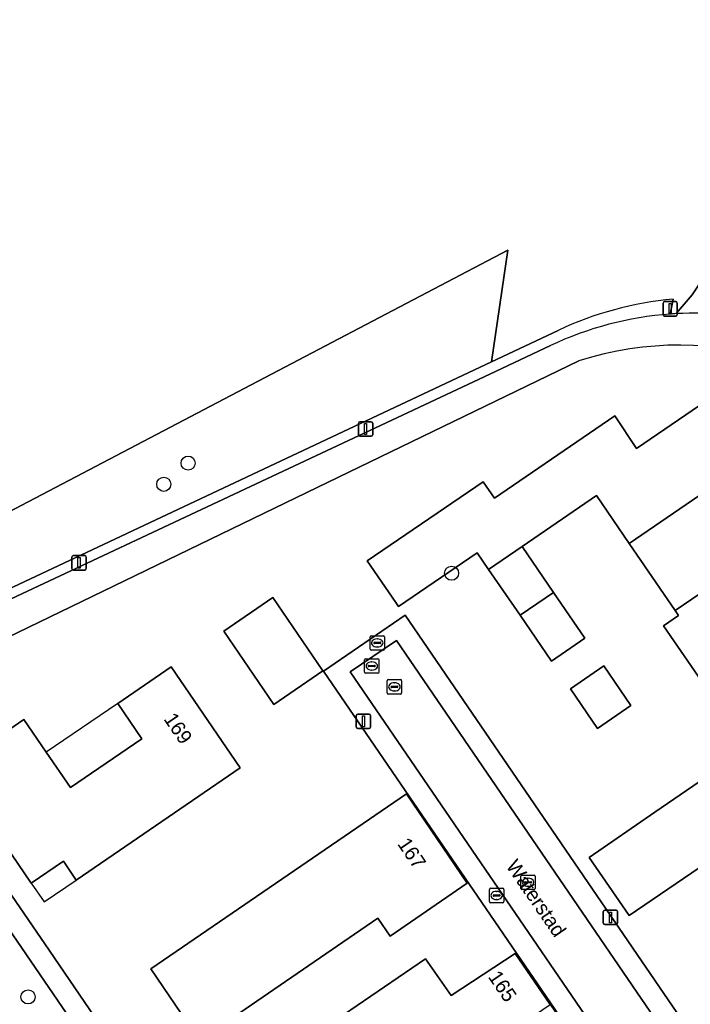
# Model space of a CAD drawing. Extents: x 155275 to 156265, y 382654 to 383635.
# Drawn here: x 155630.7 to 155677.2, y 383486.6 to 383554.9 of the extents above; entities that cross this region are included whole.
import ezdxf

# ---------------------------------------------------------------- set-up
doc = ezdxf.new("R2010")
doc.units = 0
for name, color, linetype in [('IMGEO_Boom', 7, 'Continuous'), ('IMGEO_Brandkraan', 7, 'Continuous'), ('IMGEO_Erf', 7, 'Continuous'), ('IMGEO_Gemengd_bos', 7, 'Continuous'), ('IMGEO_Groenvoorziening', 7, 'Continuous'), ('IMGEO_Haag', 7, 'Continuous'), ('IMGEO_Kolk', 7, 'Continuous'), ('IMGEO_Lichtmast', 7, 'Continuous'), ('IMGEO_Openbare_ruimte_label', 7, 'Continuous'), ('IMGEO_Pand', 7, 'Continuous'), ('IMGEO_Pand_nummerreeks', 7, 'Continuous'), ('IMGEO_Pand_overbouw', 7, 'Continuous'), ('IMGEO_Rijbaan_lokaal_open', 7, 'Continuous'), ('IMGEO_Rioolput', 7, 'Continuous'), ('IMGEO_Voetpad_halfverhard', 7, 'Continuous'), ('IMGEO_Voetpad_open', 7, 'Continuous')]:
    doc.layers.add(name, color=color, linetype=linetype)

msp = doc.modelspace()

# ---------------------------------------------------------------- linework, layer by layer
at = {"layer": 'IMGEO_Boom'}
for centre in [(155642.395, 383524.175), (155640.706, 383522.707), (155660.675, 383516.54), (155631.288, 383487.156)]:
    msp.add_circle(centre, 0.489, dxfattribs=at)
at = {"layer": 'IMGEO_Brandkraan'}
for p, q in [((155663.296, 383493.765), (155663.296, 383494.617)), ((155663.371, 383494.691), (155664.223, 383494.691)), ((155664.297, 383494.617), (155664.297, 383493.765)), ((155663.555, 383494.185), (155663.555, 383494.197)), ((155663.993, 383494.148), (155663.595, 383494.148)), ((155663.598, 383494.234), (155663.996, 383494.234)), ((155663.807, 383493.911), (155663.782, 383493.911)), ((155663.784, 383494.471), (155663.809, 383494.471)), ((155664.039, 383494.197), (155664.039, 383494.185)), ((155664.223, 383493.691), (155663.371, 383493.691))]:
    msp.add_line(p, q, dxfattribs=at)
for points in [[(155663.296, 383493.765), (155663.296, 383494.617)], [(155663.371, 383494.691), (155664.223, 383494.691)], [(155664.297, 383494.617), (155664.297, 383493.765)], [(155664.223, 383493.691), (155663.371, 383493.691)]]:
    msp.add_lwpolyline(points, dxfattribs=at)
for centre, radius, start, end in [((155663.373, 383494.615), 0.0765, 91.55205, 178.44795), ((155663.373, 383494.615), 0.0765, 91.55205, 178.44795), ((155664.221, 383494.615), 0.0765, 1.55205, 88.44795), ((155664.221, 383494.615), 0.0765, 1.55205, 88.44795), ((155663.595, 383494.194), 0.0403, 85.87752, 175.75265), ((155663.592, 383494.184), 0.0366, 178.93798, 274.71019), ((155663.996, 383494.191), 0.043, 264.86636, 352.45326), ((155664, 383494.196), 0.0386, 1.73085, 96.63898), ((155663.373, 383493.767), 0.0765, 181.55205, 268.44795), ((155663.373, 383493.767), 0.0765, 181.55205, 268.44795), ((155664.221, 383493.767), 0.0765, 271.55205, 358.44795), ((155664.221, 383493.767), 0.0765, 271.55205, 358.44795)]:
    msp.add_arc(centre, radius, start, end, dxfattribs=at)
for centre, major_axis, ratio, start_param, end_param in [((155663.783, 383494.191), (-0.387, 0.002), 0.722429, 4.712389, 7.853982), ((155663.808, 383494.191), (-0.39, 0.002), 0.717154, 1.570796, 4.712389)]:
    msp.add_ellipse(centre, major_axis=major_axis, ratio=ratio, start_param=start_param, end_param=end_param, dxfattribs=at)
at = {"layer": 'IMGEO_Erf'}
for points in [[(155669.511, 383531.265), (155662.998, 383528.117), (155651.344, 383522.484), (155625.35, 383509.92), (155620.82, 383507.791), (155632.745, 383490.406), (155650.584, 383464.265), (155659.914, 383450.639), (155660.611, 383449.64), (155680.932, 383463.557)], [(155678.487, 383508.366), (155675.38, 383512.892), (155676.414, 383513.602), (155676.179, 383513.945), (155672.998, 383518.591), (155670.719, 383521.92), (155665.57, 383518.392), (155667.748, 383515.214), (155669.925, 383512.036), (155667.599, 383510.442), (155665.421, 383513.62), (155663.243, 383516.797), (155662.454, 383517.95), (155656.995, 383514.226), (155656.804, 383514.505), (155654.821, 383517.403), (155662.856, 383522.88), (155663.646, 383521.743), (155671.988, 383527.444), (155673.508, 383525.197), (155679.32, 383529.158)], [(155681.48, 383466.372), (155680.928, 383467.198), (155651.79, 383509.753), (155657.462, 383513.637), (155687.143, 383470.211)], [(155682.195, 383499.067), (155672.985, 383492.795), (155670.218, 383496.826), (155674.782, 383499.959), (155682.25, 383505.084)]]:
    msp.add_lwpolyline(points, dxfattribs=at)
for points in [[(155648.342, 383507.437), (155644.865, 383512.521), (155648.274, 383514.853), (155651.751, 383509.768)], [(155646.006, 383503.043), (155642.704, 383500.785), (155634.632, 383495.264), (155633.749, 383496.56), (155631.516, 383495.04), (155626.066, 383503.027), (155631.005, 383506.398), (155632.555, 383504.126), (155634.229, 383501.673), (155639.184, 383505.064), (155637.507, 383507.516), (155641.213, 383510.05)], [(155668.919, 383508.515), (155671.245, 383510.11), (155673.119, 383507.375), (155670.793, 383505.781)], [(155657.544, 383501.229), (155661.758, 383495.036), (155656.401, 383491.372), (155655.555, 383492.61), (155643.173, 383484.142), (155639.809, 383489.1)], [(155658.868, 383489.807), (155660.647, 383487.254), (155665.081, 383490.176), (155667.516, 383486.622), (155669.949, 383483.07), (155669.756, 383482.954), (155665.545, 383480.076), (155667.342, 383477.441), (155661.593, 383473.519), (155659.36, 383476.803), (155655.163, 383473.904), (155657.656, 383470.226), (155651.377, 383465.951), (155646.878, 383472.549), (155642.379, 383479.147), (155648.627, 383483.425), (155651.153, 383479.734), (155655.376, 383482.625), (155653.165, 383485.906)]]:
    msp.add_lwpolyline(points, close=True, dxfattribs=at)
msp.add_arc((155676.557, 383509.12), 23.239, 37.70862, 107.6498, dxfattribs=at)
at = {"layer": 'IMGEO_Gemengd_bos'}
for points in [[(155676.254, 383534.541), (155677.373, 383535.856), (155679.441, 383538.941), (155684.082, 383544.707), (155689.049, 383550.177), (155693.75, 383554.48), (155695.98, 383555.956), (155700.058, 383557.905), (155700.906, 383558.309), (155707.189, 383561.044), (155711.549, 383563.513), (155715.257, 383566.377), (155717.53, 383568.4), (155717.708, 383569.154), (155723.769, 383594.72), (155721.008, 383604.844), (155651.396, 383630.535)], [(155484.609, 383511.532), (155485.195, 383510.072), (155489.838, 383500.666), (155494.982, 383490.932), (155499.867, 383482.599), (155500.78, 383480.822), (155501.004, 383480.272), (155516.888, 383484.949), (155530.014, 383460.086), (155542.654, 383466.759), (155544.803, 383480.889), (155558.929, 383498.705), (155581.653, 383515.6), (155601.307, 383505.77), (155664.567, 383538.945), (155663.444, 383531.201), (155668.076, 383533.381)], [(155676.047, 383535.541), (155675.841, 383534.514)]]:
    msp.add_lwpolyline(points, dxfattribs=at)
for centre, radius, start, end in [((155678.075, 383512.271), 23.358, 94.97972, 115.34432), ((155677.001, 383519.936), 14.625, 92.92963, 94.55118)]:
    msp.add_arc(centre, radius, start, end, dxfattribs=at)
at = {"layer": 'IMGEO_Groenvoorziening'}
for points in [[(155570.922, 383487.662), (155663.444, 383531.201), (155664.567, 383538.945), (155601.307, 383505.77), (155581.653, 383515.6), (155558.929, 383498.705), (155544.803, 383480.889), (155542.654, 383466.759), (155530.014, 383460.086), (155516.888, 383484.949), (155501.004, 383480.272), (155501.459, 383479.152), (155503.317, 383472.175), (155503.492, 383470.735)], [(155675.841, 383534.514), (155676.047, 383535.541)], [(155668.076, 383533.381), (155663.444, 383531.201), (155570.922, 383487.662)], [(155571.218, 383487.039), (155624.431, 383512.104), (155663.321, 383530.35), (155667.529, 383532.324)]]:
    msp.add_lwpolyline(points, dxfattribs=at)
msp.add_lwpolyline([(155619.476, 383507.159), (155610.477, 383502.929), (155624.462, 383482.458), (155628.684, 383476.278), (155636.814, 383481.832)], close=True, dxfattribs=at)
for centre, radius, start, end in [((155678.075, 383512.271), 23.358, 94.97972, 115.34432), ((155677.575, 383511.063), 23.515, 94.22938, 115.29167)]:
    msp.add_arc(centre, radius, start, end, dxfattribs=at)
at = {"layer": 'IMGEO_Haag'}
for points in [[(155675.841, 383534.514), (155676.047, 383535.541)], [(155668.076, 383533.381), (155663.444, 383531.201), (155570.922, 383487.662)], [(155571.218, 383487.039), (155624.431, 383512.104), (155663.321, 383530.35), (155667.529, 383532.324)]]:
    msp.add_lwpolyline(points, dxfattribs=at)
for centre, radius, start, end in [((155678.075, 383512.271), 23.358, 94.97972, 115.34432), ((155677.575, 383511.063), 23.515, 94.22938, 115.29167)]:
    msp.add_arc(centre, radius, start, end, dxfattribs=at)
at = {"layer": 'IMGEO_Kolk'}
for p, q in [((155656.208, 383508.235), (155656.208, 383509.087)), ((155656.283, 383509.161), (155657.135, 383509.161)), ((155656.696, 383508.941), (155656.721, 383508.941)), ((155657.209, 383509.087), (155657.209, 383508.235)), ((155656.467, 383508.655), (155656.467, 383508.667)), ((155656.905, 383508.618), (155656.507, 383508.618)), ((155656.51, 383508.704), (155656.908, 383508.704)), ((155656.719, 383508.381), (155656.694, 383508.381)), ((155656.951, 383508.667), (155656.951, 383508.655)), ((155657.135, 383508.161), (155656.283, 383508.161)), ((155665.476, 383494.68), (155665.476, 383495.532)), ((155665.551, 383495.606), (155666.403, 383495.606)), ((155665.964, 383495.386), (155665.989, 383495.386)), ((155666.477, 383495.532), (155666.477, 383494.68)), ((155666.403, 383494.606), (155665.551, 383494.606)), ((155665.735, 383495.1), (155665.735, 383495.112)), ((155666.173, 383495.063), (155665.775, 383495.063)), ((155665.778, 383495.149), (155666.176, 383495.149)), ((155665.987, 383494.826), (155665.962, 383494.826)), ((155666.219, 383495.112), (155666.219, 383495.1))]:
    msp.add_line(p, q, dxfattribs=at)
for points in [[(155656.208, 383508.235), (155656.208, 383509.087)], [(155656.283, 383509.161), (155657.135, 383509.161)], [(155657.209, 383509.087), (155657.209, 383508.235)], [(155657.135, 383508.161), (155656.283, 383508.161)], [(155665.476, 383494.68), (155665.476, 383495.532)], [(155665.551, 383495.606), (155666.403, 383495.606)], [(155666.477, 383495.532), (155666.477, 383494.68)], [(155666.403, 383494.606), (155665.551, 383494.606)]]:
    msp.add_lwpolyline(points, dxfattribs=at)
for centre, radius, start, end in [((155656.285, 383509.085), 0.0765, 91.55205, 178.44795), ((155656.285, 383509.085), 0.0765, 91.55205, 178.44795), ((155657.133, 383509.085), 0.0765, 1.55205, 88.44795), ((155657.133, 383509.085), 0.0765, 1.55205, 88.44795), ((155656.285, 383508.237), 0.0765, 181.55205, 268.44795), ((155656.285, 383508.237), 0.0765, 181.55205, 268.44795), ((155656.507, 383508.664), 0.0403, 85.87752, 175.75265), ((155656.504, 383508.654), 0.0366, 178.93798, 274.71019), ((155656.908, 383508.661), 0.043, 264.86636, 352.45326), ((155656.912, 383508.666), 0.0386, 1.73085, 96.63898), ((155657.133, 383508.237), 0.0765, 271.55205, 358.44795), ((155657.133, 383508.237), 0.0765, 271.55205, 358.44795), ((155665.553, 383495.53), 0.0765, 91.55205, 178.44795), ((155665.553, 383495.53), 0.0765, 91.55205, 178.44795), ((155666.401, 383495.53), 0.0765, 1.55205, 88.44795), ((155666.401, 383495.53), 0.0765, 1.55205, 88.44795), ((155665.553, 383494.682), 0.0765, 181.55205, 268.44795), ((155665.553, 383494.682), 0.0765, 181.55205, 268.44795), ((155665.775, 383495.109), 0.0403, 85.87752, 175.75265), ((155665.772, 383495.099), 0.0366, 178.93798, 274.71019), ((155666.176, 383495.106), 0.043, 264.86636, 352.45326), ((155666.18, 383495.111), 0.0386, 1.73085, 96.63898), ((155666.401, 383494.682), 0.0765, 271.55205, 358.44795), ((155666.401, 383494.682), 0.0765, 271.55205, 358.44795)]:
    msp.add_arc(centre, radius, start, end, dxfattribs=at)
for centre, major_axis, ratio, start_param, end_param in [((155656.695, 383508.661), (-0.387, 0.002), 0.722429, 4.712389, 7.853982), ((155656.72, 383508.661), (-0.39, 0.002), 0.717154, 1.570796, 4.712389), ((155665.963, 383495.106), (-0.387, 0.002), 0.722429, 4.712389, 7.853982), ((155665.988, 383495.106), (-0.39, 0.002), 0.717154, 1.570796, 4.712389)]:
    msp.add_ellipse(centre, major_axis=major_axis, ratio=ratio, start_param=start_param, end_param=end_param, dxfattribs=at)
at = {"layer": 'IMGEO_Lichtmast'}
for p, q in [((155675.341, 383534.477), (155675.341, 383535.277)), ((155675.341, 383535.277), (155675.341, 383534.477)), ((155675.441, 383535.377), (155676.231, 383535.377)), ((155676.231, 383535.377), (155675.441, 383535.377)), ((155676.331, 383535.277), (155676.331, 383534.477)), ((155676.331, 383534.477), (155676.331, 383535.277)), ((155676.231, 383534.377), (155675.441, 383534.377)), ((155675.441, 383534.377), (155676.231, 383534.377)), ((155654.209, 383526.145), (155654.209, 383526.945)), ((155654.209, 383526.945), (155654.209, 383526.145)), ((155654.309, 383527.045), (155655.099, 383527.045)), ((155655.099, 383527.045), (155654.309, 383527.045)), ((155655.199, 383526.945), (155655.199, 383526.145)), ((155655.199, 383526.145), (155655.199, 383526.945)), ((155655.099, 383526.045), (155654.309, 383526.045)), ((155654.309, 383526.045), (155655.099, 383526.045)), ((155634.332, 383516.861), (155634.332, 383517.661)), ((155634.332, 383517.661), (155634.332, 383516.861)), ((155634.432, 383517.761), (155635.222, 383517.761)), ((155635.222, 383517.761), (155634.432, 383517.761)), ((155635.322, 383517.661), (155635.322, 383516.861)), ((155635.322, 383516.861), (155635.322, 383517.661)), ((155635.222, 383516.761), (155634.432, 383516.761)), ((155634.432, 383516.761), (155635.222, 383516.761)), ((155654.063, 383505.867), (155654.063, 383506.667)), ((155654.063, 383506.667), (155654.063, 383505.867)), ((155654.163, 383506.767), (155654.953, 383506.767)), ((155654.953, 383506.767), (155654.163, 383506.767)), ((155655.053, 383506.667), (155655.053, 383505.867)), ((155655.053, 383505.867), (155655.053, 383506.667)), ((155654.953, 383505.767), (155654.163, 383505.767)), ((155654.163, 383505.767), (155654.953, 383505.767)), ((155671.201, 383492.27), (155671.201, 383493.07)), ((155671.201, 383493.07), (155671.201, 383492.27)), ((155671.301, 383493.17), (155672.091, 383493.17)), ((155672.091, 383493.17), (155671.301, 383493.17)), ((155672.191, 383493.07), (155672.191, 383492.27)), ((155672.191, 383492.27), (155672.191, 383493.07)), ((155672.091, 383492.17), (155671.301, 383492.17)), ((155671.301, 383492.17), (155672.091, 383492.17))]:
    msp.add_line(p, q, dxfattribs=at)
for points in [[(155675.761, 383535.252), (155675.911, 383535.252), (155675.911, 383534.502), (155675.761, 383534.502), (155675.761, 383535.252)], [(155654.629, 383526.92), (155654.779, 383526.92), (155654.779, 383526.17), (155654.629, 383526.17), (155654.629, 383526.92)], [(155634.752, 383517.636), (155634.902, 383517.636), (155634.902, 383516.886), (155634.752, 383516.886), (155634.752, 383517.636)], [(155654.483, 383506.642), (155654.633, 383506.642), (155654.633, 383505.892), (155654.483, 383505.892), (155654.483, 383506.642)], [(155671.621, 383493.045), (155671.771, 383493.045), (155671.771, 383492.295), (155671.621, 383492.295), (155671.621, 383493.045)]]:
    msp.add_lwpolyline(points, dxfattribs=at)
for centre, start, end in [((155675.441, 383535.277), 90, 180), ((155675.441, 383535.277), 90, 180), ((155676.231, 383535.277), 0, 90), ((155676.231, 383535.277), 360, 90), ((155675.441, 383534.477), 180, 270), ((155675.441, 383534.477), 180, 270), ((155676.231, 383534.477), 270, 0), ((155676.231, 383534.477), 270, 0), ((155654.309, 383526.945), 90, 180), ((155654.309, 383526.945), 90, 180), ((155655.099, 383526.945), 0, 90), ((155655.099, 383526.945), 360, 90), ((155654.309, 383526.145), 180, 270), ((155654.309, 383526.145), 180, 270), ((155655.099, 383526.145), 270, 0), ((155655.099, 383526.145), 270, 0), ((155634.432, 383517.661), 90, 180), ((155634.432, 383517.661), 90, 180), ((155635.222, 383517.661), 0, 90), ((155635.222, 383517.661), 360, 90), ((155634.432, 383516.861), 180, 270), ((155634.432, 383516.861), 180, 270), ((155635.222, 383516.861), 270, 0), ((155635.222, 383516.861), 270, 0), ((155654.163, 383506.667), 90, 180), ((155654.163, 383506.667), 90, 180), ((155654.953, 383506.667), 0, 90), ((155654.953, 383506.667), 360, 90), ((155654.163, 383505.867), 180, 270), ((155654.163, 383505.867), 180, 270), ((155654.953, 383505.867), 270, 0), ((155654.953, 383505.867), 270, 0), ((155671.301, 383493.07), 90, 180), ((155671.301, 383493.07), 90, 180), ((155672.091, 383493.07), 0, 90), ((155672.091, 383493.07), 360, 90), ((155671.301, 383492.27), 180, 270), ((155671.301, 383492.27), 180, 270), ((155672.091, 383492.27), 270, 0), ((155672.091, 383492.27), 270, 0)]:
    msp.add_arc(centre, 0.1, start, end, dxfattribs=at)
at = {"layer": 'IMGEO_Pand'}
for points in [[(155682.229, 383524.904), (155682.018, 383525.213), (155679.32, 383529.158), (155673.508, 383525.197), (155671.988, 383527.444), (155663.646, 383521.743), (155662.856, 383522.88), (155654.821, 383517.403), (155656.804, 383514.505), (155656.995, 383514.226), (155662.454, 383517.95), (155663.243, 383516.797), (155665.57, 383518.392), (155670.719, 383521.92), (155672.998, 383518.591)], [(155687.163, 383521.41), (155686.965, 383521.702), (155683.77, 383526.403), (155682.018, 383525.213), (155682.229, 383524.904), (155672.998, 383518.591), (155676.179, 383513.945)], [(155690.491, 383516.535), (155692.148, 383517.663), (155688.624, 383522.826), (155686.965, 383521.702), (155687.163, 383521.41), (155676.179, 383513.945), (155676.414, 383513.602), (155675.38, 383512.892), (155678.487, 383508.366), (155679.513, 383509.07)], [(155665.57, 383518.392), (155663.243, 383516.797), (155665.421, 383513.62), (155667.748, 383515.214)], [(155693.56, 383512.058), (155690.491, 383516.535), (155679.513, 383509.07), (155682.25, 383505.084), (155674.782, 383499.959), (155670.218, 383496.826), (155672.985, 383492.795), (155682.195, 383499.067), (155681.412, 383500.208), (155683.324, 383501.468), (155683.651, 383500.971), (155688.076, 383503.888), (155686.02, 383506.907)], [(155667.748, 383515.214), (155665.421, 383513.62), (155667.599, 383510.442), (155669.925, 383512.036)], [(155648.342, 383507.437), (155651.751, 383509.768), (155648.274, 383514.853), (155644.865, 383512.521)], [(155641.213, 383510.05), (155637.507, 383507.516), (155639.184, 383505.064), (155634.229, 383501.673), (155632.555, 383504.126), (155631.005, 383506.398), (155626.066, 383503.027), (155631.516, 383495.04), (155633.749, 383496.56), (155634.632, 383495.264), (155642.704, 383500.785), (155646.006, 383503.043)], [(155671.245, 383510.11), (155668.919, 383508.515), (155670.793, 383505.781), (155673.119, 383507.375)], [(155657.544, 383501.229), (155639.809, 383489.1), (155643.173, 383484.142), (155655.555, 383492.61), (155656.401, 383491.372), (155661.758, 383495.036)], [(155667.516, 383486.622), (155665.081, 383490.176), (155660.647, 383487.254), (155658.868, 383489.807), (155653.165, 383485.906), (155655.376, 383482.625), (155651.153, 383479.734), (155648.627, 383483.425), (155642.379, 383479.147), (155646.878, 383472.549)]]:
    msp.add_lwpolyline(points, close=True, dxfattribs=at)
at = {"layer": 'IMGEO_Pand_overbouw'}
for points in [[(155637.507, 383507.516), (155632.555, 383504.126), (155634.229, 383501.673), (155639.184, 383505.064)], [(155634.632, 383495.264), (155633.749, 383496.56), (155631.516, 383495.04), (155632.403, 383493.74)]]:
    msp.add_lwpolyline(points, close=True, dxfattribs=at)
at = {"layer": 'IMGEO_Rijbaan_lokaal_open'}
for points in [[(155656.847, 383511.867), (155653.641, 383509.702), (155682.296, 383467.849)], [(155685.467, 383470.045), (155656.847, 383511.867)]]:
    msp.add_lwpolyline(points, dxfattribs=at)
at = {"layer": 'IMGEO_Rioolput'}
for p, q in [((155655.016, 383511.281), (155655.016, 383512.133)), ((155655.091, 383512.207), (155655.943, 383512.207)), ((155655.275, 383511.701), (155655.275, 383511.713)), ((155655.713, 383511.664), (155655.315, 383511.664)), ((155655.318, 383511.75), (155655.716, 383511.75)), ((155655.504, 383511.987), (155655.529, 383511.987)), ((155655.759, 383511.713), (155655.759, 383511.701)), ((155656.017, 383512.133), (155656.017, 383511.281)), ((155655.943, 383511.207), (155655.091, 383511.207)), ((155655.527, 383511.427), (155655.502, 383511.427)), ((155654.636, 383509.68), (155654.636, 383510.532)), ((155654.711, 383510.606), (155655.563, 383510.606)), ((155655.124, 383510.386), (155655.149, 383510.386)), ((155655.637, 383510.532), (155655.637, 383509.68)), ((155655.563, 383509.606), (155654.711, 383509.606)), ((155654.895, 383510.1), (155654.895, 383510.112)), ((155655.333, 383510.063), (155654.935, 383510.063)), ((155654.938, 383510.149), (155655.336, 383510.149)), ((155655.147, 383509.826), (155655.122, 383509.826)), ((155655.379, 383510.112), (155655.379, 383510.1))]:
    msp.add_line(p, q, dxfattribs=at)
for points in [[(155655.016, 383511.281), (155655.016, 383512.133)], [(155655.091, 383512.207), (155655.943, 383512.207)], [(155656.017, 383512.133), (155656.017, 383511.281)], [(155655.943, 383511.207), (155655.091, 383511.207)], [(155654.636, 383509.68), (155654.636, 383510.532)], [(155654.711, 383510.606), (155655.563, 383510.606)], [(155655.637, 383510.532), (155655.637, 383509.68)], [(155655.563, 383509.606), (155654.711, 383509.606)]]:
    msp.add_lwpolyline(points, dxfattribs=at)
for centre, radius, start, end in [((155655.093, 383512.131), 0.0765, 91.55205, 178.44795), ((155655.093, 383512.131), 0.0765, 91.55205, 178.44795), ((155655.315, 383511.71), 0.0403, 85.87752, 175.75265), ((155655.312, 383511.7), 0.0366, 178.93798, 274.71019), ((155655.716, 383511.707), 0.043, 264.86636, 352.45326), ((155655.72, 383511.712), 0.0386, 1.73085, 96.63898), ((155655.941, 383512.131), 0.0765, 1.55205, 88.44795), ((155655.941, 383512.131), 0.0765, 1.55205, 88.44795), ((155655.093, 383511.283), 0.0765, 181.55205, 268.44795), ((155655.093, 383511.283), 0.0765, 181.55205, 268.44795), ((155655.941, 383511.283), 0.0765, 271.55205, 358.44795), ((155655.941, 383511.283), 0.0765, 271.55205, 358.44795), ((155654.713, 383510.53), 0.0765, 91.55205, 178.44795), ((155654.713, 383510.53), 0.0765, 91.55205, 178.44795), ((155655.561, 383510.53), 0.0765, 1.55205, 88.44795), ((155655.561, 383510.53), 0.0765, 1.55205, 88.44795), ((155654.713, 383509.682), 0.0765, 181.55205, 268.44795), ((155654.713, 383509.682), 0.0765, 181.55205, 268.44795), ((155654.935, 383510.109), 0.0403, 85.87752, 175.75265), ((155654.932, 383510.099), 0.0366, 178.93798, 274.71019), ((155655.336, 383510.106), 0.043, 264.86636, 352.45326), ((155655.34, 383510.111), 0.0386, 1.73085, 96.63898), ((155655.561, 383509.682), 0.0765, 271.55205, 358.44795), ((155655.561, 383509.682), 0.0765, 271.55205, 358.44795)]:
    msp.add_arc(centre, radius, start, end, dxfattribs=at)
for centre, major_axis, ratio, start_param, end_param in [((155655.503, 383511.707), (-0.387, 0.002), 0.722429, 4.712389, 7.853982), ((155655.528, 383511.707), (-0.39, 0.002), 0.717154, 1.570796, 4.712389), ((155655.123, 383510.106), (-0.387, 0.002), 0.722429, 4.712389, 7.853982), ((155655.148, 383510.106), (-0.39, 0.002), 0.717154, 1.570796, 4.712389)]:
    msp.add_ellipse(centre, major_axis=major_axis, ratio=ratio, start_param=start_param, end_param=end_param, dxfattribs=at)
at = {"layer": 'IMGEO_Voetpad_halfverhard'}
msp.add_lwpolyline([(155737.878, 383598.618), (155731.559, 383586.482), (155726.9, 383578.978), (155723.544, 383574.643), (155719.824, 383570.441), (155717.53, 383568.4), (155715.257, 383566.377), (155711.549, 383563.513), (155707.189, 383561.044), (155700.906, 383558.309), (155700.058, 383557.905), (155695.98, 383555.956), (155693.75, 383554.48), (155689.049, 383550.177), (155684.082, 383544.707), (155679.441, 383538.941), (155677.373, 383535.856), (155676.254, 383534.541)], dxfattribs=at)
msp.add_arc((155677.584, 383511.046), 23.533, 84.44252, 93.23993, dxfattribs=at)
at = {"layer": 'IMGEO_Voetpad_open'}
for points in [[(155667.529, 383532.324), (155663.321, 383530.35), (155624.431, 383512.104), (155571.218, 383487.039), (155572.379, 383485.019), (155609.065, 383502.265), (155610.477, 383502.929), (155619.476, 383507.159), (155620.82, 383507.791), (155625.35, 383509.92), (155651.344, 383522.484)], [(155651.344, 383522.484), (155662.998, 383528.117), (155669.511, 383531.265)], [(155687.143, 383470.211), (155657.462, 383513.637), (155651.79, 383509.753), (155680.928, 383467.198), (155681.48, 383466.372)], [(155653.641, 383509.702), (155656.847, 383511.867), (155685.467, 383470.045)], [(155682.296, 383467.849), (155653.641, 383509.702)]]:
    msp.add_lwpolyline(points, dxfattribs=at)
msp.add_lwpolyline([(155632.745, 383490.406), (155620.82, 383507.791), (155619.476, 383507.159), (155636.814, 383481.832), (155628.684, 383476.278), (155624.462, 383482.458), (155610.477, 383502.929), (155609.065, 383502.265), (155623.222, 383481.606), (155649.085, 383443.962), (155650.171, 383442.283), (155651.294, 383443.225), (155650.645, 383444.185), (155633.971, 383468.549), (155642.076, 383474.117), (155649.314, 383463.565), (155659.359, 383448.813), (155660.611, 383449.64), (155659.914, 383450.639), (155650.584, 383464.265)], close=True, dxfattribs=at)
for centre, radius, start, end in [((155677.575, 383511.063), 23.515, 94.22938, 115.29167), ((155677.001, 383519.936), 14.625, 92.92963, 94.55118), ((155677.584, 383511.046), 23.533, 84.44252, 93.23993), ((155676.557, 383509.12), 23.239, 37.70862, 107.6498)]:
    msp.add_arc(centre, radius, start, end, dxfattribs=at)

# ---------------------------------------------------------------- texts
at = {"layer": 'IMGEO_Openbare_ruimte_label'}
msp.add_text('Waterstad', height=1, rotation=304.48491, dxfattribs=at).set_placement((155664.403, 383496.233))
at = {"layer": 'IMGEO_Pand_nummerreeks'}
for s, rotation, p in [('169', 304.3691, (155640.663, 383506.427)), ('167', 304.23365, (155656.88, 383497.762)), ('165', 304.21683, (155663.172, 383488.547))]:
    msp.add_text(s, height=1, rotation=rotation, dxfattribs=at).set_placement(p)

doc.saveas('drawing.dxf')
